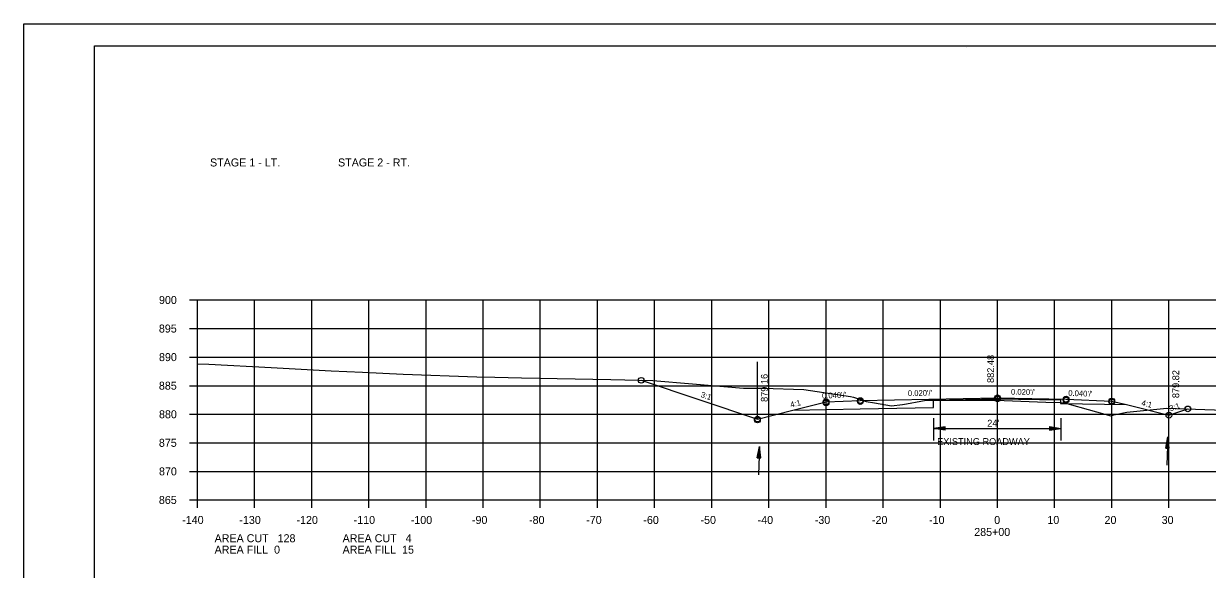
# Model space of a CAD drawing. Extents: x 1486524 to 1499135, y 326561 to 337924.
# Drawn here: x 1488812.5 to 1489019.6, y 332257.1 to 332352.6 of the extents above; entities that cross this region are included whole.
import ezdxf

# ---------------------------------------------------------------- set-up
doc = ezdxf.new("R2010")
doc.units = 0
for name, color, linetype in [('Default', 7, 'Continuous'), ('E_Const Align', 7, 'Continuous'), ('E_Const Align Station', 7, 'Continuous'), ('E_Ownership Information', 7, 'Continuous'), ('E_Property Line', 7, 'Continuous'), ('E_Proposed ROW and Easements', 7, 'Continuous'), ('E_Proposed ROW Fig Annot', 7, 'Continuous'), ('E_Quarter Calls', 7, 'Continuous'), ('E_Survey Point', 7, 'Continuous'), ('E_Title Sheet', 7, 'Continuous'), ('E_Tract Number', 7, 'Continuous'), ('R_Water Annot', 7, 'Continuous'), ('R_Xsect Elev', 7, 'Continuous'), ('R_Xsect Slope', 7, 'Continuous')]:
    doc.layers.add(name, color=color, linetype=linetype)

msp = doc.modelspace()

# ---------------------------------------------------------------- linework, layer by layer
at = {"layer": 'E_Const Align'}
for p, q in [((1488841.49, 332304.27), (1488842.89, 332304.27)), ((1488842.89, 332269.27), (1488842.89, 332304.27)), ((1488841.49, 332299.27), (1488842.89, 332299.27)), ((1488841.49, 332294.27), (1488842.89, 332294.27)), ((1488841.49, 332289.27), (1488842.89, 332289.27)), ((1488841.49, 332284.27), (1488842.89, 332284.27)), ((1488841.49, 332279.27), (1488842.89, 332279.27)), ((1488841.49, 332274.27), (1488842.89, 332274.27)), ((1488841.49, 332269.27), (1488842.89, 332269.27)), ((1488842.89, 332269.27), (1489122.89, 332269.27)), ((1488842.89, 332267.87), (1488842.89, 332269.27)), ((1488852.89, 332267.87), (1488852.89, 332269.27)), ((1488862.89, 332267.87), (1488862.89, 332269.27)), ((1488872.89, 332267.87), (1488872.89, 332269.27)), ((1488882.89, 332267.87), (1488882.89, 332269.27)), ((1488892.89, 332267.87), (1488892.89, 332269.27)), ((1488902.89, 332267.87), (1488902.89, 332269.27)), ((1488912.89, 332267.87), (1488912.89, 332269.27)), ((1488922.89, 332267.87), (1488922.89, 332269.27)), ((1488932.89, 332267.87), (1488932.89, 332269.27)), ((1488942.89, 332267.87), (1488942.89, 332269.27)), ((1488952.89, 332267.87), (1488952.89, 332269.27)), ((1488962.89, 332267.87), (1488962.89, 332269.27)), ((1488972.89, 332267.87), (1488972.89, 332269.27)), ((1488982.89, 332267.87), (1488982.89, 332269.27)), ((1488992.89, 332267.87), (1488992.89, 332269.27)), ((1489002.89, 332267.87), (1489002.89, 332269.27)), ((1489012.89, 332267.87), (1489012.89, 332269.27))]:
    msp.add_line(p, q, dxfattribs=at)
at = {"layer": 'E_Ownership Information'}
for p, q in [((1488842.89, 332304.27), (1489122.89, 332304.27)), ((1488842.89, 332269.27), (1488842.89, 332304.27)), ((1488852.89, 332269.27), (1488852.89, 332304.27)), ((1488862.89, 332269.27), (1488862.89, 332304.27)), ((1488872.89, 332269.27), (1488872.89, 332304.27)), ((1488882.89, 332269.27), (1488882.89, 332304.27)), ((1488892.89, 332269.27), (1488892.89, 332304.27)), ((1488902.89, 332269.27), (1488902.89, 332304.27)), ((1488912.89, 332269.27), (1488912.89, 332304.27)), ((1488922.89, 332269.27), (1488922.89, 332304.27)), ((1488932.89, 332269.27), (1488932.89, 332304.27)), ((1488942.89, 332269.27), (1488942.89, 332304.27)), ((1488952.89, 332269.27), (1488952.89, 332304.27)), ((1488962.89, 332269.27), (1488962.89, 332304.27)), ((1488972.89, 332269.27), (1488972.89, 332304.27)), ((1488982.89, 332269.27), (1488982.89, 332304.27)), ((1488992.89, 332269.27), (1488992.89, 332304.27)), ((1489002.89, 332269.27), (1489002.89, 332304.27)), ((1489012.89, 332269.27), (1489012.89, 332304.27)), ((1488842.89, 332299.27), (1489122.89, 332299.27)), ((1488842.89, 332294.27), (1489122.89, 332294.27)), ((1488842.89, 332289.27), (1489122.89, 332289.27)), ((1488842.89, 332284.27), (1489122.89, 332284.27)), ((1488842.89, 332279.27), (1489122.89, 332279.27)), ((1488842.89, 332274.27), (1489122.89, 332274.27)), ((1488842.89, 332269.27), (1489122.89, 332269.27))]:
    msp.add_line(p, q, dxfattribs=at)
at = {"layer": 'E_Property Line'}
for p, q in [((1488824.89, 332348.73), (1489141.07, 332348.73)), ((1488824.89, 332143.27), (1488824.89, 332348.73)), ((1488977.41, 332348.47), (1488977.41, 332348.47)), ((1488977.41, 332348.47), (1488977.41, 332348.47))]:
    msp.add_line(p, q, dxfattribs=at)
at = {"layer": 'E_Proposed ROW and Easements'}
for p, q in [((1488971.71, 332283.61), (1488971.71, 332279.68)), ((1488993.99, 332283.61), (1488993.99, 332279.68)), ((1488973.71, 332282.09), (1488971.71, 332281.79)), ((1488973.71, 332281.49), (1488971.71, 332281.79)), ((1488973.71, 332282.04), (1488972.04, 332281.79)), ((1488973.71, 332281.54), (1488972.04, 332281.79)), ((1488973.71, 332281.99), (1488972.39, 332281.79)), ((1488973.71, 332281.59), (1488972.39, 332281.79)), ((1488973.71, 332281.94), (1488972.72, 332281.79)), ((1488973.71, 332281.64), (1488972.72, 332281.79)), ((1488973.71, 332281.89), (1488973.06, 332281.79)), ((1488973.71, 332281.7), (1488973.06, 332281.79)), ((1488973.71, 332281.84), (1488973.39, 332281.79)), ((1488973.71, 332281.75), (1488973.39, 332281.79)), ((1488973.71, 332281.49), (1488973.71, 332282.09)), ((1488991.99, 332282.1), (1488993.99, 332281.8)), ((1488991.99, 332282.1), (1488991.99, 332281.5)), ((1488991.99, 332282.05), (1488993.65, 332281.8)), ((1488991.99, 332282), (1488993.31, 332281.8)), ((1488991.99, 332281.95), (1488992.98, 332281.8)), ((1488991.99, 332281.89), (1488992.64, 332281.8)), ((1488991.99, 332281.84), (1488992.3, 332281.8)), ((1488991.99, 332281.5), (1488993.99, 332281.8)), ((1488991.99, 332281.7), (1488992.64, 332281.8)), ((1488991.99, 332281.6), (1488993.31, 332281.8)), ((1488991.99, 332281.55), (1488993.65, 332281.8)), ((1488991.99, 332281.65), (1488992.98, 332281.8)), ((1488991.99, 332281.75), (1488992.3, 332281.8))]:
    msp.add_line(p, q, dxfattribs=at)
at = {"layer": 'E_Proposed ROW Fig Annot'}
for p, q in [((1488971.71, 332281.79), (1488993.99, 332281.8)), ((1489012.35, 332278.35), (1489012.71, 332280.34)), ((1489012.35, 332278.35), (1489012.71, 332280.34)), ((1489012.4, 332278.35), (1489012.7, 332280.01)), ((1489012.4, 332278.35), (1489012.7, 332280.01)), ((1489012.45, 332278.35), (1489012.69, 332279.66)), ((1489012.45, 332278.35), (1489012.69, 332279.66)), ((1489012.5, 332278.35), (1489012.68, 332279.33)), ((1489012.5, 332278.35), (1489012.68, 332279.33)), ((1489012.8, 332278.34), (1489012.68, 332279.33)), ((1489012.8, 332278.34), (1489012.68, 332279.33)), ((1489012.85, 332278.34), (1489012.69, 332279.66)), ((1489012.85, 332278.34), (1489012.69, 332279.66)), ((1489012.9, 332278.33), (1489012.7, 332280.01)), ((1489012.9, 332278.33), (1489012.7, 332280.01)), ((1489012.95, 332278.33), (1489012.71, 332280.34)), ((1489012.95, 332278.33), (1489012.71, 332280.34)), ((1488940.86, 332276.65), (1488941.22, 332278.64)), ((1488940.86, 332276.65), (1488941.22, 332278.64)), ((1488940.91, 332276.65), (1488941.21, 332278.31)), ((1488940.91, 332276.65), (1488941.21, 332278.31)), ((1488940.96, 332276.65), (1488941.2, 332277.97)), ((1488940.96, 332276.65), (1488941.2, 332277.97)), ((1488941.01, 332276.65), (1488941.19, 332277.63)), ((1488941.01, 332276.65), (1488941.19, 332277.63)), ((1488941.06, 332276.65), (1488941.18, 332277.29)), ((1488941.06, 332276.65), (1488941.18, 332277.29)), ((1488941.25, 332276.64), (1488941.18, 332277.29)), ((1488941.25, 332276.64), (1488941.18, 332277.29)), ((1488941.3, 332276.64), (1488941.19, 332277.63)), ((1488941.3, 332276.64), (1488941.19, 332277.63)), ((1488941.35, 332276.64), (1488941.2, 332277.97)), ((1488941.35, 332276.64), (1488941.2, 332277.97)), ((1488941.41, 332276.64), (1488941.21, 332278.31)), ((1488941.41, 332276.64), (1488941.21, 332278.31)), ((1488941.46, 332276.63), (1488941.22, 332278.64)), ((1488941.46, 332276.63), (1488941.22, 332278.64)), ((1489012.35, 332278.35), (1489012.95, 332278.33)), ((1489012.35, 332278.35), (1489012.95, 332278.33)), ((1489012.55, 332278.34), (1489012.67, 332278.99)), ((1489012.55, 332278.34), (1489012.67, 332278.99)), ((1489012.6, 332278.34), (1489012.66, 332278.66)), ((1489012.6, 332278.34), (1489012.66, 332278.66)), ((1489012.69, 332278.34), (1489012.66, 332278.66)), ((1489012.69, 332278.34), (1489012.66, 332278.66)), ((1489012.75, 332278.34), (1489012.67, 332278.99)), ((1489012.75, 332278.34), (1489012.67, 332278.99)), ((1488940.86, 332276.65), (1488941.46, 332276.63)), ((1488940.86, 332276.65), (1488941.46, 332276.63)), ((1488941.11, 332276.65), (1488941.16, 332276.96)), ((1488941.11, 332276.65), (1488941.16, 332276.96)), ((1488941.2, 332276.64), (1488941.16, 332276.96)), ((1488941.2, 332276.64), (1488941.16, 332276.96))]:
    msp.add_line(p, q, dxfattribs=at)
at = {"layer": 'E_Quarter Calls'}
msp.add_line((1488812.48, 332352.63), (1489145.82, 332352.63), dxfattribs=at)
for points in [[(1488812.48, 332352.63), (1489145.82, 332352.63), (1489145.82, 332139.29), (1488812.48, 332139.29)], [(1489058.81, 332348.73), (1489058.81, 332338.85), (1489094.54, 332338.85), (1489094.54, 332335.93), (1489117.74, 332335.93), (1489117.74, 332311.6), (1489141.07, 332311.6), (1489141.07, 332143.27), (1488824.89, 332143.27), (1488824.89, 332348.73)]]:
    msp.add_lwpolyline(points, close=True, dxfattribs=at)
for centre in [(1488920.56, 332290.21), (1488920.56, 332290.21), (1488982.89, 332287.15), (1488982.89, 332287.15), (1488952.89, 332286.43), (1488952.89, 332286.43), (1488952.89, 332286.26), (1488958.89, 332286.67), (1488958.89, 332286.67), (1488958.89, 332286.5), (1488982.89, 332286.98), (1488994.89, 332286.91), (1488994.89, 332286.91), (1488994.89, 332286.74), (1489002.89, 332286.59), (1489002.89, 332286.59), (1489002.89, 332286.42), (1489016.21, 332285.2), (1489016.21, 332285.2), (1488940.89, 332283.43), (1488940.89, 332283.43), (1488940.89, 332283.26), (1489012.89, 332284.09), (1489012.89, 332284.09)]:
    msp.add_circle(centre, 0.5, dxfattribs=at)
at = {"layer": 'E_Survey Point'}
msp.add_lwpolyline([(1488947.06, 332284.98), (1488958.89, 332285.21), (1488971.67, 332285.47), (1488971.67, 332286.76), (1488982.89, 332286.99), (1488993.9, 332286.77), (1488993.91, 332286.18), (1489005.45, 332285.95)], dxfattribs=at)
at = {"layer": 'E_Title Sheet'}
msp.add_lwpolyline([(1488920.56, 332290.21), (1488940.89, 332283.43), (1488947.06, 332284.98), (1488952.89, 332286.43), (1488958.89, 332286.67), (1488982.89, 332287.15), (1488994.89, 332286.91), (1489002.89, 332286.59), (1489005.45, 332285.95), (1489012.89, 332284.09), (1489016.21, 332285.2)], dxfattribs=at)
at = {"layer": 'E_Tract Number'}
msp.add_lwpolyline([(1488842.89, 332293.1), (1488844.89, 332293.01), (1488855.78, 332292.45), (1488866.27, 332291.87), (1488871.79, 332291.62), (1488878.87, 332291.3), (1488891.79, 332290.8), (1488894.93, 332290.75), (1488899.58, 332290.64), (1488915.22, 332290.34), (1488922.6, 332290.16), (1488929.54, 332289.59), (1488938.42, 332288.85), (1488941.8, 332288.85), (1488949, 332288.59), (1488957.19, 332287.37), (1488957.7, 332287.29), (1488957.89, 332287.22), (1488959.94, 332286.49), (1488961.37, 332286.25), (1488964.36, 332285.72), (1488966.24, 332285.99), (1488966.99, 332286.11), (1488969.46, 332286.54), (1488970.41, 332286.73), (1488970.79, 332286.74), (1488971.67, 332286.76), (1488979.79, 332286.76), (1488982.61, 332286.76), (1488991.36, 332286.41), (1488993.9, 332286.3), (1488994.46, 332286.27), (1488994.61, 332286.25), (1488995.44, 332286.03), (1488998.75, 332285.09), (1489001.67, 332284.27), (1489002.71, 332284.01), (1489003.27, 332284.16), (1489005.5, 332284.65), (1489009.6, 332285.04), (1489012.5, 332285.34), (1489027.53, 332284.8)], dxfattribs=at)
at = {"layer": 'R_Water Annot'}
for p, q in [((1489012.71, 332280.34), (1489012.55, 332275.34)), ((1488941.22, 332278.64), (1488941.06, 332273.65))]:
    msp.add_line(p, q, dxfattribs=at)
at = {"layer": 'R_Xsect Elev'}
for p, q in [((1488982.89, 332286.75), (1488982.89, 332296.75)), ((1489012.89, 332284.09), (1489012.89, 332294.09)), ((1488940.89, 332283.43), (1488940.89, 332293.43))]:
    msp.add_line(p, q, dxfattribs=at)

# ---------------------------------------------------------------- texts
at = {"layer": 'Default'}
for s, p in [('STAGE 1 - LT.', (1488845.09, 332327.64)), ('STAGE 2 - RT.', (1488867.49, 332327.64))]:
    msp.add_text(s, height=1.4, dxfattribs=at).set_placement(p)
at = {"layer": 'E_Const Align Station'}
for s, p in [('900', (1488836.16, 332303.57)), ('895', (1488836.14, 332298.57)), ('890', (1488836.16, 332293.57)), ('885', (1488836.14, 332288.57)), ('880', (1488836.16, 332283.57)), ('875', (1488836.14, 332278.57)), ('870', (1488836.16, 332273.57)), ('865', (1488836.14, 332268.57)), ('-140', (1488840.22, 332265.07)), ('-130', (1488850.22, 332265.07)), ('-120', (1488860.22, 332265.07)), ('-110', (1488870.22, 332265.07)), ('-100', (1488880.22, 332265.07)), ('-90', (1488890.92, 332265.07)), ('-80', (1488900.92, 332265.07)), ('-70', (1488910.92, 332265.07)), ('-60', (1488920.92, 332265.07)), ('-50', (1488930.92, 332265.07)), ('-40', (1488940.92, 332265.07)), ('-30', (1488950.92, 332265.07)), ('-20', (1488960.92, 332265.07)), ('-10', (1488970.92, 332265.07)), ('0', (1488982.32, 332265.07)), ('10', (1488991.62, 332265.07)), ('20', (1489001.62, 332265.07)), ('30', (1489011.62, 332265.07)), ('AREA CUT   128', (1488845.89, 332261.87)), ('AREA CUT   4', (1488868.29, 332261.87)), ('285+00', (1488978.82, 332262.97)), ('AREA FILL  0', (1488845.89, 332259.87)), ('AREA FILL  15', (1488868.29, 332259.87))]:
    msp.add_text(s, height=1.4, dxfattribs=at).set_placement(p)
at = {"layer": 'E_Proposed ROW Fig Annot'}
for s, p in [("24'", (1488981.1, 332282.1)), ('EXISTING ROADWAY', (1488972.33, 332278.89))]:
    msp.add_text(s, height=1.2, dxfattribs=at).set_placement(p)
at = {"layer": 'R_Xsect Elev'}
for s, p in [('882.48', (1488982.29, 332289.75)), ('879.82', (1489014.69, 332287.09)), ('879.16', (1488942.69, 332286.43))]:
    msp.add_text(s, height=1.2, rotation=90, dxfattribs=at).set_placement(p)
at = {"layer": 'R_Xsect Slope'}
for s, rotation, p in [('3:1', 341.5651, (1488930.88, 332287.3)), ("0.040'/'", 2.2906, (1488952.21, 332287.01)), ("0.020'/'", 1.1458, (1488967.22, 332287.44)), ("0.020'/'", 358.8542, (1488985.25, 332287.71)), ("0.040'/'", 357.7094, (1488995.26, 332287.5)), ('4:1', 14.0362, (1488946.76, 332285.42)), ('4:1', 345.9638, (1489008.01, 332285.83)), ('3:1', 18.4349, (1489013.16, 332284.77))]:
    msp.add_text(s, height=1, rotation=rotation, dxfattribs=at).set_placement(p)

doc.saveas('drawing.dxf')
